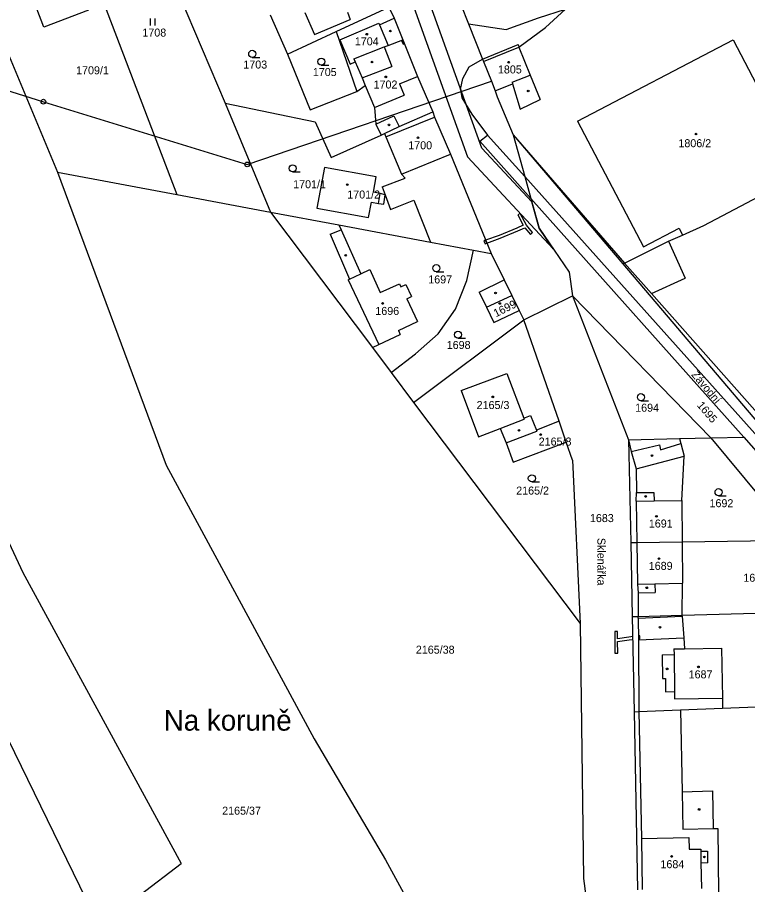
# Model space of a CAD drawing. Extents: x -785744 to -782822, y -1067550 to -1063910.
# Drawn here: x -784335 to -784180.1, y -1064902.2 to -1064718 of the extents above; entities that cross this region are included whole.
import ezdxf

# ---------------------------------------------------------------- set-up
doc = ezdxf.new("R2010")
doc.units = 0
for name, color, linetype in [('Hranice parcel', 7, 'Continuous'), ('Parcelní čísla', 7, 'Continuous'), ('Pop_ČP_popisy', 7, 'Continuous'), ('Poz_předměty', 7, 'Continuous'), ('Vnitřní kresba', 7, 'Continuous'), ('Věcná břemena k části', 7, 'Continuous'), ('Značky budov', 7, 'Continuous'), ('Značky kultur', 7, 'Continuous')]:
    doc.layers.add(name, color=color, linetype=linetype)

msp = doc.modelspace()

# ---------------------------------------------------------------- linework, layer by layer
at = {"layer": 'Hranice parcel'}
for p, q in [((-784329.4, -1064720.1), (-784334.83, -1064705.74)), ((-784319.93, -1064716.49), (-784329.4, -1064720.1)), ((-784269.87, -1064749.9), (-784271.46, -1064758.56)), ((-784258.89, -1064751.93), (-784269.87, -1064749.9)), ((-784259.48, -1064755.16), (-784258.89, -1064751.93)), ((-784258, -1064755.44), (-784259.48, -1064755.16)), ((-784257.63, -1064754.05), (-784257, -1064755.7)), ((-784257, -1064755.7), (-784258, -1064755.44)), ((-784257.23, -1064757.72), (-784257, -1064755.7)), ((-784257, -1064755.7), (-784255.81, -1064758.84)), ((-784271.46, -1064758.56), (-784260.48, -1064760.56)), ((-784260.48, -1064760.56), (-784259.87, -1064757.3)), ((-784259.87, -1064757.3), (-784258.4, -1064757.55)), ((-784258.4, -1064757.55), (-784257.23, -1064757.72))]:
    msp.add_line(p, q, dxfattribs=at)
for points in [[(-784328.06, -1064685.19), (-784301.14, -1064755.68)], [(-784300.66, -1064713.27), (-784290.94, -1064736.29)], [(-784267.4, -1064721.08), (-784256.2, -1064715.89)], [(-784256.2, -1064715.89), (-784255.07, -1064718.19)], [(-784240.91, -1064715.31), (-784239.27, -1064719.45)], [(-784224.43, -1064718.17), (-784218.74, -1064716.34)], [(-784281.36, -1064717.54), (-784277.71, -1064725.86)], [(-784274.04, -1064717.03), (-784271.99, -1064721.69)], [(-784264.96, -1064716.93), (-784264.39, -1064718.51)], [(-784255.07, -1064718.19), (-784253.23, -1064722.82)], [(-784231.33, -1064720.6), (-784224.43, -1064718.17)], [(-784271.99, -1064721.69), (-784264.39, -1064718.51)], [(-784239.27, -1064719.45), (-784231.33, -1064720.6)], [(-784239.27, -1064719.45), (-784236.34, -1064726.9)], [(-784338.48, -1064722.05), (-784326.49, -1064750.91)], [(-784277.71, -1064725.86), (-784267.4, -1064721.08)], [(-784267.4, -1064721.08), (-784262.95, -1064733.77)], [(-784256.3, -1064724), (-784253.23, -1064722.82)], [(-784253.23, -1064722.82), (-784250.09, -1064730.58)], [(-784236.34, -1064726.9), (-784228.79, -1064723.83)], [(-784228.79, -1064723.83), (-784228.59, -1064724.35)], [(-784216.17, -1064740.09), (-784183.17, -1064722.82)], [(-784183.17, -1064722.82), (-784172.52, -1064743.16)], [(-784257.15, -1064724.33), (-784256.3, -1064724)], [(-784257.15, -1064724.33), (-784255.54, -1064728.49)], [(-784228.59, -1064724.35), (-784226.18, -1064730.31)], [(-784277.71, -1064725.86), (-784272.85, -1064737.68)], [(-784236.34, -1064726.9), (-784236.14, -1064727.41)], [(-784236.14, -1064727.41), (-784234.44, -1064731.6)], [(-784261.88, -1064730.9), (-784255.54, -1064728.49)], [(-784261.88, -1064730.9), (-784261.19, -1064732.52)], [(-784250.09, -1064730.58), (-784246.83, -1064738.09)], [(-784226.18, -1064730.31), (-784224.1, -1064735.48)], [(-784262.95, -1064733.77), (-784261.19, -1064732.52)], [(-784261.19, -1064732.52), (-784259.25, -1064737.22)], [(-784234.44, -1064731.6), (-784233.62, -1064733.64)], [(-784233.62, -1064733.64), (-784229.97, -1064732.15)], [(-784229.97, -1064732.15), (-784228.36, -1064737.51)], [(-784272.85, -1064737.68), (-784262.95, -1064733.77)], [(-784233.62, -1064733.64), (-784233.24, -1064734.95)], [(-784233.24, -1064734.95), (-784229.81, -1064742.97)], [(-784290.94, -1064736.29), (-784281.29, -1064759.41)], [(-784290.94, -1064736.29), (-784271.82, -1064740.2)], [(-784228.36, -1064737.51), (-784224.1, -1064735.48)], [(-784259.25, -1064737.22), (-784258.93, -1064740.75)], [(-784253.97, -1064741.2), (-784246.83, -1064738.09)], [(-784246.83, -1064738.09), (-784246.49, -1064739.21)], [(-784271.82, -1064740.2), (-784268.45, -1064747.81)], [(-784246.49, -1064739.21), (-784243.14, -1064747.07)], [(-784216.17, -1064740.09), (-784202.19, -1064766.8)], [(-784258.93, -1064740.75), (-784257.84, -1064743.04)], [(-784257.12, -1064742.71), (-784253.97, -1064741.2)], [(-784268.45, -1064747.81), (-784257.84, -1064743.04)], [(-784257.84, -1064743.04), (-784257.12, -1064742.71)], [(-784257.12, -1064742.71), (-784256.83, -1064743.42)], [(-784256.83, -1064743.42), (-784253.53, -1064751.33)], [(-784229.81, -1064742.97), (-784206.54, -1064770.38)], [(-784229.81, -1064742.97), (-784227.34, -1064751.86)], [(-784243.14, -1064747.07), (-784234.5, -1064768.2)], [(-784326.49, -1064750.91), (-784301.14, -1064755.68)], [(-784326.49, -1064750.91), (-784303.43, -1064813.14)], [(-784253.53, -1064751.33), (-784252.74, -1064752.19)], [(-784257.63, -1064754.05), (-784252.74, -1064752.19)], [(-784227.34, -1064751.86), (-784226.05, -1064756.49)], [(-784189.39, -1064762.23), (-784175.01, -1064754.66)], [(-784301.14, -1064755.68), (-784281.29, -1064759.41)], [(-784255.81, -1064758.84), (-784250.9, -1064756.83)], [(-784250.9, -1064756.83), (-784247.34, -1064765.78)], [(-784226.05, -1064756.49), (-784224.28, -1064762.83)], [(-784281.29, -1064759.41), (-784266.78, -1064762.13)], [(-784281.29, -1064759.41), (-784259.69, -1064788.15)], [(-784266.78, -1064762.13), (-784247.34, -1064765.78)], [(-784266.78, -1064762.13), (-784266.33, -1064763.14)], [(-784193.89, -1064764.26), (-784189.39, -1064762.23)], [(-784266.33, -1064763.14), (-784262.1, -1064772.51)], [(-784224.28, -1064762.83), (-784217.93, -1064772.16)], [(-784202.19, -1064766.8), (-784194.62, -1064762.84)], [(-784196.84, -1064765.59), (-784193.89, -1064764.26)], [(-784194.62, -1064762.84), (-784193.89, -1064764.26)], [(-784247.34, -1064765.78), (-784238.24, -1064767.49)], [(-784206.22, -1064770.21), (-784196.84, -1064765.59)], [(-784239.62, -1064773.95), (-784238.24, -1064767.49)], [(-784238.24, -1064767.49), (-784234.5, -1064768.2)], [(-784234.5, -1064768.2), (-784231.75, -1064773.81)], [(-784262.1, -1064772.51), (-784260.25, -1064771.61)], [(-784260.25, -1064771.61), (-784258, -1064776.46)], [(-784206.54, -1064770.38), (-784206.22, -1064770.21)], [(-784206.54, -1064770.38), (-784158.98, -1064826.44)], [(-784217.93, -1064772.16), (-784217.26, -1064777.14)], [(-784258, -1064776.46), (-784253.96, -1064774.59)], [(-784253.96, -1064774.59), (-784253.64, -1064775.24)], [(-784253.64, -1064775.24), (-784252.62, -1064774.75)], [(-784252.62, -1064774.75), (-784251.38, -1064777.32)], [(-784242.08, -1064779.97), (-784239.62, -1064773.95)], [(-784237.03, -1064776.36), (-784231.75, -1064773.81)], [(-784231.75, -1064773.81), (-784230.12, -1064777.08)], [(-784361.78, -1064776.1), (-784333.85, -1064835.9)], [(-784252.4, -1064777.81), (-784251.38, -1064777.32)], [(-784237.03, -1064776.36), (-784235.45, -1064779.61)], [(-784230.12, -1064777.08), (-784228.55, -1064780.27)], [(-784217.26, -1064777.14), (-784187.89, -1064807.33)], [(-784217.26, -1064777.14), (-784205.34, -1064807.73)], [(-784252.4, -1064777.81), (-784250.1, -1064782.6)], [(-784245.73, -1064785.25), (-784242.08, -1064779.97)], [(-784235.45, -1064779.61), (-784233.9, -1064782.81)], [(-784233.9, -1064782.81), (-784228.55, -1064780.27)], [(-784228.55, -1064780.27), (-784227.52, -1064782.28)], [(-784254.15, -1064784.53), (-784250.1, -1064782.6)], [(-784250.93, -1064799.82), (-784227.52, -1064782.28)], [(-784220.08, -1064803.8), (-784227.52, -1064782.28)], [(-784254.15, -1064784.53), (-784253.76, -1064785.36)], [(-784258.3, -1064787.5), (-784253.76, -1064785.36)], [(-784250.53, -1064789.52), (-784245.73, -1064785.25)], [(-784259.69, -1064788.15), (-784258.3, -1064787.5)], [(-784259.69, -1064788.15), (-784255.71, -1064793.45)], [(-784255.71, -1064793.45), (-784250.53, -1064789.52)], [(-784255.71, -1064793.45), (-784250.93, -1064799.82)], [(-784240.85, -1064797.29), (-784231.14, -1064793.67)], [(-784231.14, -1064793.67), (-784227.57, -1064803.11)], [(-784240.85, -1064797.29), (-784237.15, -1064807.08)], [(-784250.93, -1064799.82), (-784215.61, -1064846.71)], [(-784227.57, -1064803.11), (-784226.11, -1064802.61)], [(-784226.11, -1064802.61), (-784224.89, -1064805.7)], [(-784220.08, -1064803.8), (-784224.89, -1064805.7)], [(-784218.54, -1064808.26), (-784220.08, -1064803.8)], [(-784237.15, -1064807.08), (-784232.6, -1064805.34)], [(-784232.6, -1064805.34), (-784231.27, -1064808.41)], [(-784231.27, -1064808.41), (-784224.8, -1064805.94)], [(-784224.89, -1064805.7), (-784224.8, -1064805.94)], [(-784231.27, -1064808.41), (-784229.79, -1064812.49)], [(-784229.79, -1064812.49), (-784218.54, -1064808.26)], [(-784217.23, -1064812.06), (-784218.54, -1064808.26)], [(-784205.34, -1064807.73), (-784194.53, -1064807.48)], [(-784205.34, -1064807.73), (-784204.87, -1064829.52)], [(-784194.53, -1064807.48), (-784187.89, -1064807.33)], [(-784194.53, -1064807.48), (-784194.25, -1064808.53)], [(-784194.25, -1064808.53), (-784193.51, -1064811.22)], [(-784187.89, -1064807.33), (-784180.91, -1064807.18)], [(-784187.89, -1064807.33), (-784169.88, -1064829.02)], [(-784180.91, -1064807.18), (-784161.76, -1064828.89)], [(-784217.23, -1064812.06), (-784215.61, -1064846.71)], [(-784194.01, -1064820.62), (-784193.51, -1064811.22)], [(-784303.43, -1064813.14), (-784272.06, -1064871.22)], [(-784363.23, -1064817.52), (-784317.68, -1064910.99)], [(-784194.01, -1064820.62), (-784193.94, -1064829.42)], [(-784204.87, -1064829.52), (-784203.55, -1064829.51)], [(-784204.87, -1064829.52), (-784204.54, -1064845.28)], [(-784203.55, -1064829.51), (-784193.94, -1064829.42)], [(-784193.94, -1064829.42), (-784169.88, -1064829.02)], [(-784193.94, -1064829.42), (-784193.88, -1064838.21)], [(-784333.85, -1064835.9), (-784300.28, -1064897.7)], [(-784193.95, -1064844.99), (-784193.88, -1064838.21)], [(-784204.54, -1064845.28), (-784203.3, -1064845.25)], [(-784204.54, -1064845.28), (-784204.12, -1064865.47)], [(-784203.3, -1064845.25), (-784193.95, -1064844.99)], [(-784193.96, -1064845.18), (-784193.95, -1064844.99)], [(-784193.96, -1064845.18), (-784193.64, -1064849.78)], [(-784193.95, -1064844.99), (-784157.46, -1064843.99)], [(-784215.61, -1064846.71), (-784214.91, -1064900.87)], [(-784193.64, -1064849.78), (-784193.47, -1064852.1)], [(-784193.47, -1064852.1), (-784185.6, -1064852)], [(-784185.6, -1064852), (-784185.42, -1064862.59)], [(-784185.42, -1064862.59), (-784185.38, -1064864.71)], [(-784185.38, -1064864.71), (-784131.89, -1064862.57)], [(-784204.12, -1064865.47), (-784203.13, -1064865.43)], [(-784204.12, -1064865.47), (-784203.42, -1064903.25)], [(-784203.13, -1064865.43), (-784194.31, -1064865.07)], [(-784194.31, -1064865.07), (-784185.38, -1064864.71)], [(-784194.31, -1064865.07), (-784193.96, -1064882.48)], [(-784272.06, -1064871.22), (-784256.88, -1064896.91)], [(-784193.96, -1064882.48), (-784187.5, -1064882.25)], [(-784187.5, -1064882.25), (-784187.36, -1064890.26)], [(-784187.36, -1064890.26), (-784186.38, -1064890.27)], [(-784186.38, -1064890.27), (-784186.22, -1064904.03)], [(-784256.88, -1064896.91), (-784233.07, -1064940.67)], [(-784317.68, -1064910.99), (-784300.28, -1064897.7)], [(-784214.91, -1064900.87), (-784212.7, -1064917.53)]]:
    msp.add_lwpolyline(points, dxfattribs=at)
at = {"layer": 'Poz_předměty'}
for points in [[(-784374.94, -1064721.65), (-784329.48, -1064735.95)], [(-784286.24, -1064749.27), (-784234.44, -1064731.6)], [(-784329.48, -1064735.95), (-784286.24, -1064749.27)]]:
    msp.add_lwpolyline(points, dxfattribs=at)
for centre in [(-784329.48, -1064735.95), (-784286.24, -1064749.27)]:
    msp.add_circle(centre, 0.5, dxfattribs=at)
at = {"layer": 'Vnitřní kresba'}
msp.add_line((-784258.4, -1064757.55), (-784258, -1064755.44), dxfattribs=at)
for points in [[(-784222.94, -1064720.21), (-784218.74, -1064716.34)], [(-784258.16, -1064719.62), (-784255.07, -1064718.19)], [(-784266.56, -1064722.79), (-784258.3, -1064719.3)], [(-784258.3, -1064719.3), (-784258.16, -1064719.62)], [(-784258.16, -1064719.62), (-784256.3, -1064724)], [(-784228.59, -1064724.35), (-784222.94, -1064720.21)], [(-784266.56, -1064722.79), (-784264.42, -1064727.99)], [(-784263.63, -1064726.83), (-784257.15, -1064724.33)], [(-784236.14, -1064727.41), (-784228.59, -1064724.35)], [(-784264.42, -1064727.99), (-784263.35, -1064727.49)], [(-784263.63, -1064726.83), (-784263.35, -1064727.49)], [(-784263.35, -1064727.49), (-784261.88, -1064730.9)], [(-784239.13, -1064728.57), (-784236.34, -1064726.9)], [(-784240.48, -1064731.01), (-784239.13, -1064728.57)], [(-784253.9, -1064732.18), (-784250.09, -1064730.58)], [(-784241, -1064733.35), (-784240.48, -1064731.01)], [(-784230.06, -1064731.84), (-784226.18, -1064730.31)], [(-784253.9, -1064732.18), (-784252.96, -1064734.54)], [(-784230.06, -1064731.84), (-784229.97, -1064732.15)], [(-784259.25, -1064737.22), (-784252.96, -1064734.54)], [(-784241, -1064733.35), (-784240.69, -1064735.11)], [(-784240.69, -1064735.11), (-784238.61, -1064738.59)], [(-784238.61, -1064738.59), (-784235.23, -1064743.04)], [(-784258.93, -1064740.75), (-784255.11, -1064738.96)], [(-784256.83, -1064743.42), (-784246.49, -1064739.21)], [(-784255.11, -1064738.96), (-784253.97, -1064741.2)], [(-784236.87, -1064744.33), (-784235.23, -1064743.04)], [(-784235.23, -1064743.04), (-784227.34, -1064751.86)], [(-784229.81, -1064742.97), (-784206.22, -1064770.21)], [(-784236.87, -1064744.33), (-784226.05, -1064756.49)], [(-784253.53, -1064751.33), (-784243.14, -1064747.07)], [(-784227.34, -1064751.86), (-784177.91, -1064807.11)], [(-784226.05, -1064756.49), (-784180.91, -1064807.18)], [(-784268.66, -1064764.07), (-784266.33, -1064763.14)], [(-784268.66, -1064764.07), (-784264.57, -1064773.65)], [(-784196.84, -1064765.59), (-784193.31, -1064773.43)], [(-784206.22, -1064770.21), (-784200.5, -1064776.71)], [(-784264.85, -1064773.78), (-784264.57, -1064773.65)], [(-784264.57, -1064773.65), (-784262.1, -1064772.51)], [(-784200.5, -1064776.71), (-784193.31, -1064773.43)], [(-784264.85, -1064773.78), (-784258.3, -1064787.5)], [(-784235.45, -1064779.61), (-784230.12, -1064777.08)], [(-784227.52, -1064782.28), (-784217.26, -1064777.14)], [(-784200.5, -1064776.71), (-784176.35, -1064803.92)], [(-784227.57, -1064803.11), (-784227.46, -1064803.38)], [(-784232.6, -1064805.34), (-784227.46, -1064803.38)], [(-784205.34, -1064807.73), (-784204.77, -1064810.23)], [(-784198.55, -1064809.86), (-784194.25, -1064808.53)], [(-784204.77, -1064810.23), (-784198.79, -1064808.84)], [(-784204.77, -1064810.23), (-784203.75, -1064813.88)], [(-784198.79, -1064808.84), (-784198.55, -1064809.86)], [(-784203.75, -1064813.88), (-784193.51, -1064811.22)], [(-784203.75, -1064813.88), (-784203.68, -1064818.92)], [(-784203.69, -1064820.76), (-784203.68, -1064818.92)], [(-784203.68, -1064818.92), (-784199.98, -1064818.91)], [(-784199.98, -1064818.91), (-784199.91, -1064820.7)], [(-784203.69, -1064820.76), (-784199.91, -1064820.7)], [(-784203.69, -1064820.76), (-784203.55, -1064829.51)], [(-784199.91, -1064820.7), (-784194.01, -1064820.62)], [(-784203.55, -1064829.51), (-784203.47, -1064838.37)], [(-784203.47, -1064838.37), (-784199.79, -1064838.3)], [(-784203.47, -1064838.37), (-784203.32, -1064840.2)], [(-784199.79, -1064838.3), (-784193.88, -1064838.21)], [(-784199.79, -1064838.3), (-784199.66, -1064840.18)], [(-784203.32, -1064840.2), (-784199.66, -1064840.18)], [(-784203.32, -1064840.2), (-784203.3, -1064845.25)], [(-784203.31, -1064845.63), (-784193.96, -1064845.18)], [(-784203.31, -1064845.63), (-784203.3, -1064845.25)], [(-784203.31, -1064845.63), (-784203.22, -1064850.21)], [(-784203.22, -1064850.21), (-784193.64, -1064849.78)], [(-784203.22, -1064850.21), (-784203.13, -1064865.43)], [(-784195.7, -1064852.13), (-784193.47, -1064852.1)], [(-784195.7, -1064852.13), (-784195.68, -1064853.32)], [(-784198.18, -1064853.37), (-784195.68, -1064853.32)], [(-784198.18, -1064853.37), (-784198.15, -1064858.43)], [(-784195.68, -1064853.32), (-784195.59, -1064861.21)], [(-784198.15, -1064858.43), (-784197.5, -1064858.42)], [(-784197.5, -1064858.42), (-784197.47, -1064861.23)], [(-784197.47, -1064861.23), (-784195.59, -1064861.21)], [(-784195.59, -1064861.21), (-784195.58, -1064862.71)], [(-784195.58, -1064862.71), (-784185.42, -1064862.59)], [(-784203.13, -1064865.43), (-784202.61, -1064892.4)], [(-784193.96, -1064882.48), (-784193.8, -1064890.38)], [(-784193.8, -1064890.38), (-784187.36, -1064890.26)], [(-784202.61, -1064892.4), (-784192.57, -1064892.17)], [(-784202.61, -1064892.4), (-784202.43, -1064903.24)], [(-784192.57, -1064892.17), (-784192.51, -1064894.65)], [(-784192.51, -1064894.65), (-784190.02, -1064894.63)], [(-784190.02, -1064894.63), (-784190.01, -1064895.05)], [(-784190.01, -1064895.05), (-784189.97, -1064897.5)], [(-784190.01, -1064895.05), (-784188.62, -1064895.07)], [(-784188.62, -1064895.07), (-784188.56, -1064897.54)], [(-784189.97, -1064897.5), (-784189.89, -1064903.02)], [(-784189.97, -1064897.5), (-784188.56, -1064897.54)]]:
    msp.add_lwpolyline(points, dxfattribs=at)
at = {"layer": 'Věcná břemena k části'}
for points in [[(-784253.25, -1064709.27), (-784239.5, -1064747.69), (-784221.3, -1064767.2)], [(-784225.84, -1064757.23), (-784236.46, -1064745.85), (-784248.61, -1064711.88)], [(-784253.23, -1064722.82), (-784253.51, -1064722.93)], [(-784253.51, -1064722.93), (-784253.18, -1064723.75)], [(-784252.91, -1064723.62), (-784253.23, -1064722.82)], [(-784253.18, -1064723.75), (-784252.91, -1064723.62)], [(-784221.3, -1064767.2), (-784224.28, -1064762.83), (-784225.84, -1064757.23)], [(-784228.32, -1064759.71), (-784228.85, -1064760)], [(-784228.85, -1064760), (-784227.67, -1064762.19)], [(-784227, -1064762.17), (-784228.32, -1064759.71)], [(-784227.67, -1064762.19), (-784229.05, -1064762.79)], [(-784225.71, -1064763.74), (-784227, -1064762.17)], [(-784232.8, -1064764.36), (-784235.65, -1064765.38)], [(-784229.05, -1064762.79), (-784232.8, -1064764.36)], [(-784232.58, -1064764.92), (-784228.81, -1064763.35)], [(-784228.81, -1064763.35), (-784227.34, -1064762.71)], [(-784227.34, -1064762.71), (-784226.17, -1064764.12)], [(-784226.17, -1064764.12), (-784225.71, -1064763.74)], [(-784235.41, -1064765.97), (-784235.65, -1064765.38), (-784236.01, -1064765.54)], [(-784236.01, -1064765.54), (-784235.77, -1064766.12), (-784235.41, -1064765.97)], [(-784235.65, -1064765.38), (-784235.41, -1064765.97)], [(-784235.41, -1064765.97), (-784232.58, -1064764.92)], [(-784207.65, -1064848.44), (-784208.25, -1064848.44)], [(-784208.25, -1064848.44), (-784208.24, -1064853.05)], [(-784207.65, -1064849.96), (-784207.65, -1064848.44)], [(-784205.25, -1064849.62), (-784207.65, -1064849.96)], [(-784207.65, -1064850.57), (-784205.17, -1064850.22)], [(-784207.64, -1064853.05), (-784207.65, -1064850.57)], [(-784204.45, -1064849.52), (-784205.25, -1064849.62)], [(-784205.17, -1064850.22), (-784204.44, -1064850.13)], [(-784204.44, -1064850.13), (-784204.45, -1064849.52)], [(-784202.93, -1064849.36), (-784203.24, -1064849.37)], [(-784203.24, -1064849.37), (-784203.22, -1064849.98)], [(-784203.22, -1064849.98), (-784202.92, -1064849.96)], [(-784202.92, -1064849.96), (-784202.93, -1064849.36)], [(-784208.24, -1064853.05), (-784207.64, -1064853.05)]]:
    msp.add_lwpolyline(points, dxfattribs=at)
at = {"layer": 'Značky budov'}
for centre in [(-784260.87, -1064721.63), (-784255.86, -1064720.95), (-784259.75, -1064727.54), (-784230.77, -1064727.57), (-784256.84, -1064730.68), (-784226.63, -1064733.68), (-784256.16, -1064740.88), (-784250.02, -1064743.62), (-784191.02, -1064742.82), (-784265.01, -1064753.57), (-784265.34, -1064768.57), (-784233.56, -1064776.56), (-784257.51, -1064778.79), (-784232.66, -1064778.8), (-784234.14, -1064798.62), (-784228.59, -1064805.73), (-784223.97, -1064806.62), (-784200.35, -1064811.08), (-784201.7, -1064819.76), (-784199.42, -1064823.97), (-784198.87, -1064832.96), (-784201.46, -1064839.15), (-784198.67, -1064847.53), (-784197.16, -1064856.37), (-784190.51, -1064855.95), (-784190.36, -1064886.22), (-784196.2, -1064896.2), (-784189.25, -1064896.31)]:
    msp.add_circle(centre, 0.175, dxfattribs=at)
at = {"layer": 'Značky kultur'}
for p, q in [((-784306.78, -1064719.79), (-784306.78, -1064718.29)), ((-784305.78, -1064719.79), (-784305.78, -1064718.29)), ((-784285.17, -1064726.55), (-784283.57, -1064726.55)), ((-784270.52, -1064728.2), (-784268.92, -1064728.2)), ((-784276.61, -1064750.86), (-784275.01, -1064750.86)), ((-784246.12, -1064772.05), (-784244.52, -1064772.05)), ((-784241.52, -1064786.17), (-784239.92, -1064786.17)), ((-784202.71, -1064799.44), (-784201.11, -1064799.44)), ((-784225.85, -1064816.67), (-784224.25, -1064816.67)), ((-784186.24, -1064819.61), (-784184.64, -1064819.61))]:
    msp.add_line(p, q, dxfattribs=at)
for centre in [(-784285.17, -1064725.8), (-784270.52, -1064727.45), (-784276.61, -1064750.11), (-784246.12, -1064771.3), (-784241.52, -1064785.42), (-784202.71, -1064798.69), (-784225.85, -1064815.92), (-784186.24, -1064818.86)]:
    msp.add_circle(centre, 0.75, dxfattribs=at)

# ---------------------------------------------------------------- texts
at = {"layer": 'Parcelní čísla'}
for s, p in [('1708', (-784308.48, -1064722.13)), ('1704', (-784263.41, -1064723.99)), ('1703', (-784287.06, -1064728.92)), ('1709/1', (-784322.54, -1064730.14)), ('1705', (-784272.32, -1064730.51)), ('1805', (-784233.05, -1064729.96)), ('1702', (-784259.43, -1064733.16)), ('1806/2', (-784194.76, -1064745.62)), ('1700', (-784252.07, -1064746.06)), ('1701/1', (-784276.49, -1064754.33)), ('1701/2', (-784265.01, -1064756.51)), ('1697', (-784247.83, -1064774.54)), ('1696', (-784259.06, -1064781.23)), ('1698', (-784243.91, -1064788.45)), ('2165/3', (-784237.57, -1064801.21)), ('1694', (-784203.93, -1064801.78)), ('2165/8', (-784224.4, -1064808.96)), ('2165/2', (-784229.17, -1064819.37)), ('1692', (-784188.16, -1064822.05)), ('1683', (-784213.53, -1064825.21)), ('1691', (-784201.03, -1064826.36)), ('1689', (-784201.05, -1064835.35)), ('1690', (-784180.98, -1064837.88)), ('2165/38', (-784250.46, -1064853.15)), ('1687', (-784192.59, -1064858.39)), ('2165/37', (-784291.55, -1064887.33)), ('1684', (-784198.57, -1064898.69))]:
    msp.add_text(s, height=1.7, dxfattribs=at).set_placement(p)
for s, rotation, p in [('1699', 26.7358, (-784233.47, -1064781.76)), ('1695', 310.3466, (-784190.92, -1064800.47))]:
    msp.add_text(s, height=1.7, rotation=rotation, dxfattribs=at).set_placement(p)
at = {"layer": 'Pop_ČP_popisy'}
for s, rotation, p in [('Závodní', 310.0925, (-784192.12, -1064793.97)), ('Sklenářka', 270, (-784211.94, -1064828.56))]:
    msp.add_text(s, height=1.7, rotation=rotation, dxfattribs=at).set_placement(p)
msp.add_text('Na koruně', height=4.4, dxfattribs=at).set_placement((-784303.95, -1064869.49))

doc.saveas('drawing.dxf')
